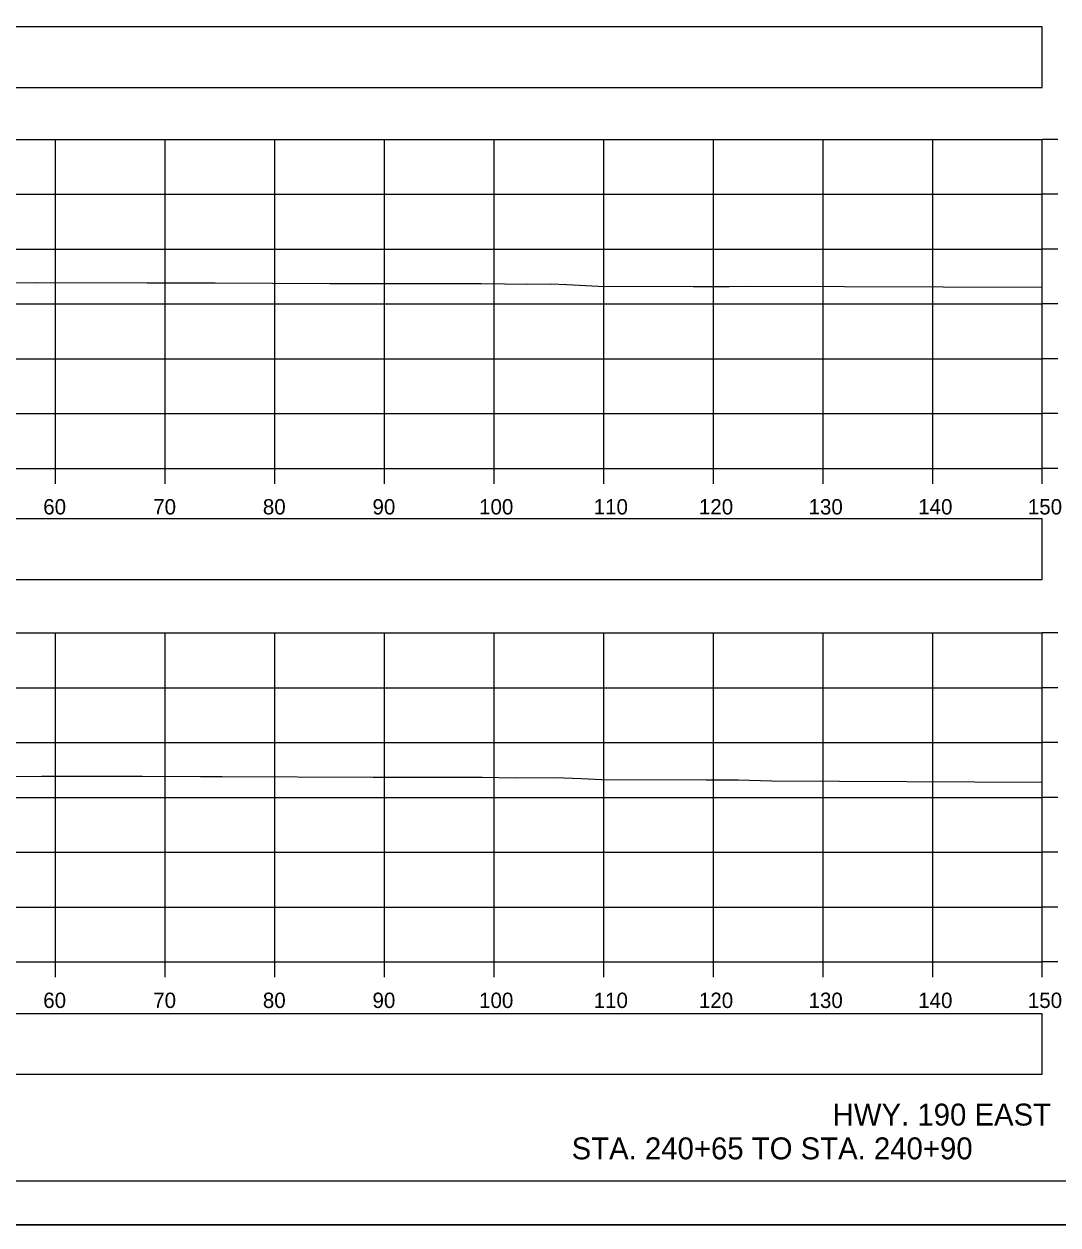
# Model space of a CAD drawing. Extents: x 1369627 to 1374022, y 380035 to 398173.
# Drawn here: x 1372155.7 to 1372250, y 389639 to 389748.5 of the extents above; entities that cross this region are included whole.
import ezdxf

# ---------------------------------------------------------------- set-up
doc = ezdxf.new("R2010")
doc.units = 0
for name, color, linetype in [('Default', 7, 'Continuous'), ('R_Axis', 7, 'Continuous'), ('R_Axis Annot', 7, 'Continuous'), ('R_Border', 7, 'Continuous'), ('R_Draft', 7, 'Continuous'), ('R_Exist Surface', 7, 'Continuous'), ('R_Grid', 7, 'Continuous'), ('R_No Plot', 7, 'Continuous')]:
    doc.layers.add(name, color=color, linetype=linetype)

msp = doc.modelspace()

# ---------------------------------------------------------------- linework, layer by layer
at = {"layer": 'Default'}
for points in [[(1371948.53, 389742.71), (1372248.53, 389742.71), (1372248.53, 389748.23), (1371948.53, 389748.23)], [(1371948.53, 389697.85), (1372248.53, 389697.85), (1372248.53, 389703.37), (1371948.53, 389703.37)], [(1371948.53, 389652.73), (1372248.53, 389652.73), (1372248.53, 389658.25), (1371948.53, 389658.25)]]:
    msp.add_lwpolyline(points, close=True, dxfattribs=at)
at = {"layer": 'R_Axis'}
for p, q in [((1372248.53, 389707.97), (1372248.53, 389737.97)), ((1372249.93, 389737.97), (1372248.53, 389737.97)), ((1372249.93, 389732.97), (1372248.53, 389732.97)), ((1372249.93, 389727.97), (1372248.53, 389727.97)), ((1372249.93, 389722.97), (1372248.53, 389722.97)), ((1372249.93, 389717.97), (1372248.53, 389717.97)), ((1372249.93, 389712.97), (1372248.53, 389712.97)), ((1371948.53, 389707.97), (1372248.53, 389707.97)), ((1372158.53, 389706.57), (1372158.53, 389707.97)), ((1372168.53, 389706.57), (1372168.53, 389707.97)), ((1372178.53, 389706.57), (1372178.53, 389707.97)), ((1372188.53, 389706.57), (1372188.53, 389707.97)), ((1372198.53, 389706.57), (1372198.53, 389707.97)), ((1372208.53, 389706.57), (1372208.53, 389707.97)), ((1372218.53, 389706.57), (1372218.53, 389707.97)), ((1372228.53, 389706.57), (1372228.53, 389707.97)), ((1372238.53, 389706.57), (1372238.53, 389707.97)), ((1372248.53, 389706.57), (1372248.53, 389707.97)), ((1372249.93, 389707.97), (1372248.53, 389707.97)), ((1372248.53, 389662.97), (1372248.53, 389692.97)), ((1372249.93, 389692.97), (1372248.53, 389692.97)), ((1372249.93, 389687.97), (1372248.53, 389687.97)), ((1372249.93, 389682.97), (1372248.53, 389682.97)), ((1372249.93, 389677.97), (1372248.53, 389677.97)), ((1372249.93, 389672.97), (1372248.53, 389672.97)), ((1372249.93, 389667.97), (1372248.53, 389667.97)), ((1371948.53, 389662.97), (1372248.53, 389662.97)), ((1372158.53, 389661.57), (1372158.53, 389662.97)), ((1372168.53, 389661.57), (1372168.53, 389662.97)), ((1372178.53, 389661.57), (1372178.53, 389662.97)), ((1372188.53, 389661.57), (1372188.53, 389662.97)), ((1372198.53, 389661.57), (1372198.53, 389662.97)), ((1372208.53, 389661.57), (1372208.53, 389662.97)), ((1372218.53, 389661.57), (1372218.53, 389662.97)), ((1372228.53, 389661.57), (1372228.53, 389662.97)), ((1372238.53, 389661.57), (1372238.53, 389662.97)), ((1372248.53, 389661.57), (1372248.53, 389662.97)), ((1372249.93, 389662.97), (1372248.53, 389662.97))]:
    msp.add_line(p, q, dxfattribs=at)
at = {"layer": 'R_Border'}
msp.add_line((1372256.71, 389642.97), (1371940.53, 389642.97), dxfattribs=at)
at = {"layer": 'R_Exist Surface'}
for points in [[(1372150.49, 389724.83), (1372156.68, 389724.91), (1372166.89, 389724.9), (1372170.89, 389724.89), (1372173.09, 389724.89), (1372183.56, 389724.84), (1372190.65, 389724.83), (1372197.34, 389724.83), (1372201.61, 389724.78), (1372203.72, 389724.79), (1372205.17, 389724.73), (1372208.02, 389724.59), (1372216.7, 389724.57), (1372219.98, 389724.55), (1372221.46, 389724.59), (1372248.53, 389724.49)], [(1372147.4, 389679.78), (1372157.24, 389679.91), (1372166.47, 389679.9), (1372171.74, 389679.88), (1372173.74, 389679.88), (1372187.5, 389679.82), (1372192.61, 389679.81), (1372197.43, 389679.81), (1372200.5, 389679.77), (1372204.07, 389679.8), (1372206.51, 389679.69), (1372208.35, 389679.6), (1372217.86, 389679.58), (1372219.44, 389679.58), (1372220.78, 389679.57), (1372223.87, 389679.49), (1372248.53, 389679.37)]]:
    msp.add_lwpolyline(points, dxfattribs=at)
at = {"layer": 'R_Grid'}
for p, q in [((1371948.53, 389737.97), (1372248.53, 389737.97)), ((1372158.53, 389707.97), (1372158.53, 389737.97)), ((1372168.53, 389707.97), (1372168.53, 389737.97)), ((1372178.53, 389707.97), (1372178.53, 389737.97)), ((1372188.53, 389707.97), (1372188.53, 389737.97)), ((1372198.53, 389707.97), (1372198.53, 389737.97)), ((1372208.53, 389707.97), (1372208.53, 389737.97)), ((1372218.53, 389707.97), (1372218.53, 389737.97)), ((1372228.53, 389707.97), (1372228.53, 389737.97)), ((1372238.53, 389707.97), (1372238.53, 389737.97)), ((1372248.53, 389707.97), (1372248.53, 389737.97)), ((1371948.53, 389732.97), (1372248.53, 389732.97)), ((1371948.53, 389727.97), (1372248.53, 389727.97)), ((1371948.53, 389722.97), (1372248.53, 389722.97)), ((1371948.53, 389717.97), (1372248.53, 389717.97)), ((1371948.53, 389712.97), (1372248.53, 389712.97)), ((1371948.53, 389707.97), (1372248.53, 389707.97)), ((1371948.53, 389692.97), (1372248.53, 389692.97)), ((1372158.53, 389662.97), (1372158.53, 389692.97)), ((1372168.53, 389662.97), (1372168.53, 389692.97)), ((1372178.53, 389662.97), (1372178.53, 389692.97)), ((1372188.53, 389662.97), (1372188.53, 389692.97)), ((1372198.53, 389662.97), (1372198.53, 389692.97)), ((1372208.53, 389662.97), (1372208.53, 389692.97)), ((1372218.53, 389662.97), (1372218.53, 389692.97)), ((1372228.53, 389662.97), (1372228.53, 389692.97)), ((1372238.53, 389662.97), (1372238.53, 389692.97)), ((1372248.53, 389662.97), (1372248.53, 389692.97)), ((1371948.53, 389687.97), (1372248.53, 389687.97)), ((1371948.53, 389682.97), (1372248.53, 389682.97)), ((1371948.53, 389677.97), (1372248.53, 389677.97)), ((1371948.53, 389672.97), (1372248.53, 389672.97)), ((1371948.53, 389667.97), (1372248.53, 389667.97)), ((1371948.53, 389662.97), (1372248.53, 389662.97))]:
    msp.add_line(p, q, dxfattribs=at)
at = {"layer": 'R_No Plot'}
msp.add_line((1371928.13, 389638.99), (1372261.46, 389638.99), dxfattribs=at)
for points in [[(1371928.12, 389852.32), (1372261.46, 389852.32), (1372261.46, 389638.99), (1371928.12, 389638.99)], [(1372174.45, 389848.43), (1372194.07, 389848.43), (1372194.07, 389838.55), (1372210.18, 389838.55), (1372233.38, 389838.55), (1372233.38, 389805.88), (1372256.59, 389805.88), (1372256.71, 389642.97), (1371940.53, 389642.97), (1371940.53, 389848.43)]]:
    msp.add_lwpolyline(points, close=True, dxfattribs=at)

# ---------------------------------------------------------------- texts
at = {"layer": 'R_Axis Annot'}
for s, p in [('60', (1372157.41, 389703.77)), ('70', (1372167.44, 389703.77)), ('80', (1372177.44, 389703.77)), ('90', (1372187.44, 389703.77)), ('100', (1372197.16, 389703.77)), ('110', (1372207.61, 389703.77)), ('120', (1372217.21, 389703.77)), ('130', (1372227.21, 389703.77)), ('140', (1372237.21, 389703.77)), ('150', (1372247.21, 389703.77)), ('60', (1372157.41, 389658.77)), ('70', (1372167.44, 389658.77)), ('80', (1372177.44, 389658.77)), ('90', (1372187.44, 389658.77)), ('100', (1372197.16, 389658.77)), ('110', (1372207.61, 389658.77)), ('120', (1372217.21, 389658.77)), ('130', (1372227.21, 389658.77)), ('140', (1372237.21, 389658.77)), ('150', (1372247.21, 389658.77))]:
    msp.add_text(s, height=1.4, dxfattribs=at).set_placement(p)
at = {"layer": 'R_Draft'}
for s, p in [('HWY. 190 EAST', (1372229.41, 389648.05)), ('STA. 240+65 TO STA. 240+90', (1372205.6, 389644.97))]:
    msp.add_text(s, height=2, dxfattribs=at).set_placement(p)

doc.saveas('drawing.dxf')
